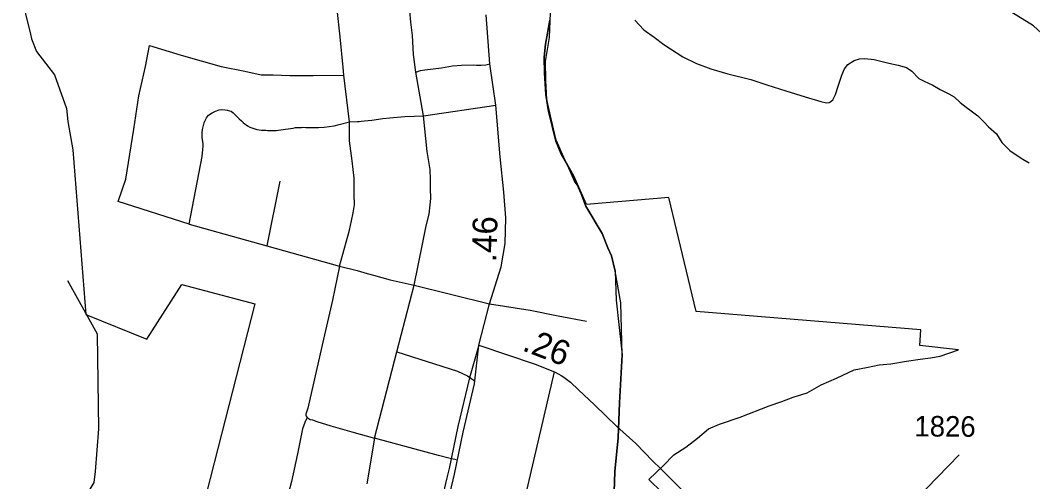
# Model space of a CAD drawing. Extents: x 2290615 to 2522933, y 819489 to 1012715.
# Drawn here: x 2463788 to 2469940, y 871525 to 874330 of the extents above; entities that cross this region are included whole.
import ezdxf

# ---------------------------------------------------------------- set-up
doc = ezdxf.new("R2010")
doc.units = 0
for name, color, linetype in [('Exist Boundary Political City Limit New', 7, 'Continuous'), ('Exist Boundary Political City Limit Old', 7, 'Continuous'), ('Exist Hydrographic Creek Single Shore', 7, 'Continuous'), ('Exist Hydrographic Misc Water Feature', 7, 'Continuous'), ('Exist Road Non-System Type 51', 7, 'Continuous'), ('Exist Road Primary US Attributed', 7, 'Continuous'), ('Exist Road Primary US Divided Attributed', 7, 'Continuous'), ('Exist Road Primary US Mileage Hundredths English Label', 7, 'Continuous'), ('Exist Road Secondary Mileage Hundredths English Label', 7, 'Continuous'), ('Exist Road Secondary Type 51 Attributed', 7, 'Continuous'), ('Exist Road Secondary Type 51 Number Label', 7, 'Continuous'), ('Exist Utilities Electrical Transmission Line', 7, 'Continuous'), ('Map Preparation Boundary City Limit Buffer Line', 7, 'Continuous')]:
    doc.layers.add(name, color=color, linetype=linetype)

msp = doc.modelspace()

# ---------------------------------------------------------------- linework, layer by layer
at = {"layer": 'Exist Boundary Political City Limit New'}
msp.add_line((2469275.7, 869928.7), (2467606.7, 871538.5), dxfattribs=at)
for points in [[(2466661.5, 874760.7), (2465444.3, 874908.9), (2465453.2, 874601.9), (2464801, 874669.2), (2464705.7, 874646.6), (2464008.2, 874491.6), (2463788.4, 874502.6), (2463851.4, 874245), (2463855.9, 874216.3), (2463887.8, 874138.8), (2463996.1, 873998), (2464069.6, 873792.3), (2464078.2, 873714.7), (2464108.1, 873541.9)], [(2467228.3, 873209.8), (2467151.8, 873383.6), (2467099.3, 873478.3), (2467044.2, 873600.9), (2467013.1, 873730.1), (2466988.3, 873847.6), (2466981.4, 873963.4), (2466980.4, 874079.4), (2467004.9, 874224.1), (2467009.5, 874374)], [(2464108.1, 873541.9), (2464186.1, 872541.4), (2464557.6, 872392.3), (2464770.6, 872723.4), (2465214.3, 872606.1), (2464875.9, 871283.4), (2464232.3, 871455)], [(2467894.3, 872559.8), (2467729.9, 873251.7), (2467228.3, 873209.8)], [(2467606.7, 871538.5), (2467693.8, 871621.8), (2467758.4, 871688.3), (2467832.7, 871734.7), (2467902.1, 871790.5), (2467970.2, 871846.3), (2468036.8, 871874.7), (2468162.6, 871917.5), (2468339, 871986.7), (2468416.1, 872012), (2468485.3, 872039), (2468569.2, 872066.6), (2468655.4, 872113.8), (2468746.6, 872155.5), (2468855.6, 872205.5), (2468930.7, 872219.1), (2469007.4, 872236.6), (2469076.8, 872242.6), (2469171.9, 872257.9), (2469255, 872271.2), (2469319.1, 872277.4), (2469376.7, 872287.9), (2469489, 872326), (2469254, 872352.4), (2469260.5, 872447.7), (2467894.3, 872559.8)]]:
    msp.add_lwpolyline(points, dxfattribs=at)
at = {"layer": 'Exist Boundary Political City Limit Old'}
msp.add_line((2469275.7, 869928.7), (2467606.7, 871538.5), dxfattribs=at)
for points in [[(2466661.5, 874760.7), (2465444.3, 874908.9), (2465453.2, 874601.9), (2464801, 874669.2), (2464705.7, 874646.6), (2464008.2, 874491.6), (2463788.4, 874502.6), (2463851.4, 874245), (2463855.9, 874216.3), (2463887.8, 874138.8), (2463996.1, 873998), (2464069.6, 873792.3), (2464078.2, 873714.7), (2464108.1, 873541.9)], [(2467228.3, 873209.8), (2467151.8, 873383.6), (2467099.3, 873478.3), (2467044.2, 873600.9), (2467013.1, 873730.1), (2466988.3, 873847.6), (2466981.4, 873963.4), (2466980.4, 874079.4), (2467004.9, 874224.1), (2467009.5, 874374)], [(2464108.1, 873541.9), (2464186.1, 872541.4), (2464557.6, 872392.3), (2464770.6, 872723.4), (2465214.3, 872606.1), (2464875.9, 871283.4), (2464232.3, 871455)], [(2467894.3, 872559.8), (2467729.9, 873251.7), (2467228.3, 873209.8)], [(2467606.7, 871538.5), (2467693.8, 871621.8), (2467758.4, 871688.3), (2467832.7, 871734.7), (2467902.1, 871790.5), (2467970.2, 871846.3), (2468036.8, 871874.7), (2468162.6, 871917.5), (2468339, 871986.7), (2468416.1, 872012), (2468485.3, 872039), (2468569.2, 872066.6), (2468655.4, 872113.8), (2468746.6, 872155.5), (2468855.6, 872205.5), (2468930.7, 872219.1), (2469007.4, 872236.6), (2469076.8, 872242.6), (2469171.9, 872257.9), (2469255, 872271.2), (2469319.1, 872277.4), (2469376.7, 872287.9), (2469489, 872326), (2469254, 872352.4), (2469260.5, 872447.7), (2467894.3, 872559.8)]]:
    msp.add_lwpolyline(points, dxfattribs=at)
at = {"layer": 'Exist Hydrographic Creek Single Shore'}
msp.add_lwpolyline([(2464199.9, 868128.6), (2464203.2, 868139.9), (2464515.9, 869218.2), (2464522, 869343.3), (2464344, 869572.5), (2463903, 870023.9), (2463841.9, 870182.2), (2463836.9, 870490.6), (2463962, 871060.4), (2464238, 871521.5), (2464245, 871587.4), (2464265.9, 871847.6), (2464256.9, 872421.8), (2464076.8, 872746)], dxfattribs=at)
at = {"layer": 'Exist Hydrographic Misc Water Feature'}
msp.add_lwpolyline([(2473355, 871966.2), (2473355, 872008.9), (2473147.9, 872420.6), (2472985.9, 872634), (2472832, 872900.3), (2472700.9, 873305.2), (2472641.9, 873312.7), (2472460, 873275.7), (2472376.9, 873233), (2471942.8, 873294), (2471559, 873288.2), (2471416.9, 873318.5), (2471189.9, 873440.5), (2470742.9, 873799.8), (2470383, 873893.4), (2469944, 874295.6), (2469658, 874474.3)], dxfattribs=at)
at = {"layer": 'Exist Road Non-System Type 51'}
for p, q in [((2466239, 873748.8), (2466192.6, 874013.4)), ((2465787.9, 873712), (2465754.2, 873995.4)), ((2466239, 873748.8), (2466678.5, 873814.5)), ((2465365.2, 873352.6), (2465287.2, 872958.8)), ((2464815.6, 873090.2), (2465287.2, 872958.8)), ((2465287.2, 872958.8), (2465727.7, 872836.1)), ((2466076.1, 872313.9), (2466182.2, 872719.1)), ((2465940.2, 871790.4), (2466076.1, 872313.9)), ((2466076.1, 872313.9), (2466444.4, 872196.6)), ((2466444.4, 872196.6), (2466505.9, 872168.3)), ((2466505.9, 872168.3), (2466545.6, 872139.8)), ((2466826.3, 871300.4), (2467034.4, 872194)), ((2465940.2, 871790.4), (2465894, 871512.2)), ((2466329, 871685.4), (2465940.2, 871790.4)), ((2466392.9, 871668.6), (2466329, 871685.4)), ((2466436.7, 871658.3), (2466392.9, 871668.6))]:
    msp.add_line(p, q, dxfattribs=at)
for points in [[(2465754.2, 873995.4), (2465751.2, 874042.2), (2465731.9, 874229.2), (2465714.3, 874394.9), (2465711.6, 874420.6)], [(2466192.6, 874013.4), (2466178.5, 874121.3), (2466173, 874199.2), (2466171, 874236.7), (2466161.4, 874318), (2466155.2, 874386.5)], [(2467522.9, 874330.8), (2467577.8, 874271.2), (2467640.2, 874226.3), (2467699.4, 874182.3), (2467813, 874107.1), (2467897, 874066.2), (2467985, 874034.2), (2468087.5, 874003), (2468226.3, 873969.4), (2468323.5, 873936.9), (2468439.9, 873899.7), (2468556.3, 873864.9), (2468651.5, 873835.8), (2468686.9, 873827.7), (2468703.9, 873829.6), (2468713.6, 873834.9), (2468725.6, 873845.7), (2468742.4, 873878.1), (2468758, 873928.5), (2468779.6, 873995.8), (2468796.4, 874034.2), (2468815.6, 874060.6), (2468854, 874084.6), (2468887.6, 874094.2), (2468918.8, 874096.6), (2468976.4, 874090.6), (2469065.2, 874069), (2469121.6, 874057), (2469172, 874042.6), (2469205.6, 874021), (2469247.7, 873975.4), (2469280.1, 873958.5), (2469332.9, 873934.5), (2469377.3, 873909.3), (2469430.1, 873882.9), (2469462.5, 873863.7), (2469498.5, 873828.8), (2469534.5, 873802.4), (2469565.7, 873779.6), (2469605.3, 873748.4), (2469642.5, 873712.4), (2469671.3, 873681.1), (2469719.3, 873640.3), (2469752.9, 873587.5), (2469791.6, 873546.4), (2469800, 873538.7), (2469833.1, 873516.1), (2469879, 873484.5), (2469917.5, 873463.5)], [(2464815.6, 873090.2), (2464382.9, 873228.9), (2464430.6, 873362.9), (2464478.4, 873667.8), (2464508.6, 873869.4), (2464548.9, 874048.4), (2464574.1, 874176.9), (2464765.6, 874116.4), (2465009.9, 874048.4), (2465153.4, 874020.7), (2465251.7, 873998), (2465324.7, 873998), (2465425.5, 873992.9), (2465569, 873992.9), (2465754.2, 873995.4)], [(2466192.6, 874013.4), (2466220.6, 874023.3), (2466246.9, 874028.3), (2466348, 874040.6), (2466415.5, 874053.3), (2466470.2, 874056.1), (2466539.6, 874058.2), (2466561, 874056.1), (2466588.7, 874056.4), (2466616.6, 874059.5), (2466642.2, 874065.7)], [(2464815.6, 873090.2), (2464892.7, 873501.7), (2464897.3, 873544.9), (2464899, 873565.3), (2464899.5, 873580.1), (2464894.4, 873614.9), (2464893.3, 873642.8), (2464896.4, 873665), (2464906.8, 873705.4), (2464910.3, 873715.6), (2464919.5, 873736), (2464932.8, 873752.5), (2464954.2, 873767.4), (2464973.9, 873776.2), (2464997.6, 873785.2), (2465013.6, 873787.2), (2465033.6, 873784.7), (2465045.7, 873783.2), (2465059.8, 873779.7), (2465070, 873776.1), (2465082.4, 873766.6), (2465111.6, 873735.8), (2465111.6, 873735.8), (2465117.9, 873730.1), (2465132.4, 873718.7), (2465142.8, 873709.1), (2465155.2, 873697.6), (2465161.4, 873693.8), (2465169.6, 873688.2), (2465183.9, 873680.7), (2465226.6, 873666.5), (2465254.8, 873661.6), (2465267.6, 873661.9), (2465280.8, 873660.7), (2465289.9, 873659.8), (2465311.1, 873658.7), (2465343.5, 873658.6), (2465399.7, 873667.2), (2465445.8, 873674.4), (2465461.7, 873677.1), (2465476.1, 873677.1), (2465496.3, 873678.2), (2465504.7, 873678.9), (2465523.9, 873677.6), (2465565.2, 873677.9), (2465600.2, 873677.9), (2465635.2, 873680), (2465696, 873687), (2465726.1, 873695.3), (2465787.9, 873712)], [(2465727.7, 872836.1), (2465767.8, 872981.6), (2465787.9, 873053.4), (2465800.2, 873110.8), (2465811.3, 873158.7), (2465818.3, 873207.6), (2465817.7, 873271.6), (2465817.7, 873369.6), (2465805.2, 873475), (2465788.2, 873596.4), (2465787.9, 873712)], [(2465787.9, 873712), (2465836.7, 873713.9), (2465847.3, 873715), (2465860.1, 873716.1), (2465879.4, 873718.3), (2465924.2, 873721.5), (2465991.5, 873732.2), (2466033.2, 873737.5), (2466124, 873745), (2466239, 873748.8)], [(2466182.2, 872719.1), (2466232.3, 872968.2), (2466254, 873080.2), (2466272.4, 873152.1), (2466279, 873208.9), (2466282.4, 873247.3), (2466280.7, 873309.2), (2466280.7, 873362.7), (2466279, 873422.9), (2466260.7, 873531.5), (2466239, 873748.8)], [(2465727.7, 872836.1), (2465686, 872628.8), (2465630.8, 872391.5), (2465555.5, 872060.8), (2465540.4, 871990.6), (2465535.3, 871971.9), (2465531.8, 871961), (2465526.8, 871948.6), (2465523.7, 871935.9), (2465523.4, 871927.8), (2465525.8, 871922.9), (2465531.2, 871916.2)], [(2465727.7, 872836.1), (2465834.7, 872809.4), (2465896.5, 872791), (2465934.9, 872781), (2466036.8, 872752.5), (2466182.2, 872719.1)], [(2466182.2, 872719.1), (2466639, 872606.5), (2466886.5, 872568.8), (2467056.6, 872533.7), (2467228.7, 872500.7)], [(2465531.2, 871916.2), (2465516.6, 871885.9), (2465503.6, 871846.1), (2465473.5, 871694), (2465436.8, 871526.8), (2465403.4, 871403.1), (2465397.8, 871388), (2465394.3, 871382.8), (2465391.6, 871377.1)], [(2465531.2, 871916.2), (2465550.6, 871904.5), (2465563.5, 871901.7), (2465589.7, 871891.7), (2465674.8, 871866), (2465802, 871829.5), (2465940.2, 871790.4)]]:
    msp.add_lwpolyline(points, dxfattribs=at)
at = {"layer": 'Exist Road Primary US Attributed'}
msp.add_lwpolyline([(2466574.8, 872356), (2466639, 872606.5), (2466709.5, 872832.1), (2466734, 872972.1), (2466738.3, 873129.3), (2466725.5, 873285.3), (2466704.1, 873500.2), (2466678.5, 873814.5), (2466642.2, 874065.7), (2466618.7, 874361.8)], dxfattribs=at)
at = {"layer": 'Exist Road Primary US Divided Attributed'}
for points in [[(2466223.9, 870776.5), (2466254, 870828.9), (2466329.1, 871160.1), (2466425.8, 871571.1), (2466479.5, 871826.7), (2466548.8, 872120.6), (2466574.8, 872356)], [(2466574.8, 872356), (2466517.2, 872155.8), (2466447.9, 871861.9), (2466394.2, 871606.3), (2466380.7, 871548.9)], [(2466380.7, 871548.9), (2466297.5, 871195.3), (2466222.4, 870864.2), (2466223.9, 870776.5)]]:
    msp.add_lwpolyline(points, dxfattribs=at)
at = {"layer": 'Exist Road Secondary Type 51 Attributed'}
for points in [[(2466574.8, 872356), (2466916.4, 872239.3), (2467034.4, 872194), (2467060, 872179.5), (2467075.6, 872170.6), (2467090.8, 872160.6), (2467130.9, 872130.1), (2467180.3, 872083.7), (2467278.3, 871993.4), (2467413.1, 871860.8), (2467527.8, 871757.1), (2467631.4, 871650.2), (2467678.1, 871606.8), (2467898.7, 871386), (2468032.3, 871253.4), (2468211.1, 871074.6), (2468570.9, 870722.5)], [(2468570.9, 870722.5), (2468968.1, 871147.7), (2469492.6, 871689.4)]]:
    msp.add_lwpolyline(points, dxfattribs=at)
at = {"layer": 'Exist Utilities Electrical Transmission Line'}
for points in [[(2467224.7, 873200.4), (2467196, 873274.7), (2467171, 873330.1), (2467156.7, 873351.2), (2467114.6, 873445.1), (2467114.6, 873445.1), (2467075.3, 873516.3), (2467041.8, 873595.6), (2467020.2, 873685.2), (2466998.5, 873774.8), (2466982.4, 873878.6), (2466973.9, 874008.3), (2466972.2, 874104.3), (2466980.5, 874184.5), (2467006.6, 874330.9)], [(2467006.6, 874330.9), (2466980.5, 874184.5), (2466972.2, 874104.3), (2466973.9, 874008.3), (2466982.4, 873878.6), (2466998.5, 873774.8), (2467020.2, 873685.2), (2467041.8, 873595.6), (2467075.3, 873516.3), (2467114.6, 873445.1), (2467114.6, 873445.1), (2467156.7, 873351.2), (2467171, 873330.1), (2467196, 873274.7), (2467224.7, 873200.4), (2467323.8, 873033.8), (2467359.3, 872947.2), (2467381.4, 872898), (2467403.2, 872804.9), (2467408.6, 872627.8), (2467446, 872296.3), (2467429.9, 872005.4), (2467420.6, 871792.9), (2467400.9, 871588), (2467393, 871341.5)], [(2466983.6, 869333.8), (2467053.3, 869518.4), (2467085.9, 869649.8), (2467143.8, 869850.3), (2467209.2, 870111.1), (2467282.6, 870370.3), (2467338.9, 870608.8), (2467350.2, 870723.3), (2467354.6, 870861.6), (2467361.8, 871028), (2467369.2, 871140.4), (2467393, 871341.5), (2467400.9, 871588), (2467420.6, 871792.9), (2467429.9, 872005.4), (2467446, 872296.3), (2467436.7, 872611.6), (2467403.2, 872804.9), (2467381.4, 872898), (2467359.3, 872947.2), (2467323.8, 873033.8), (2467224.7, 873200.4)]]:
    msp.add_lwpolyline(points, dxfattribs=at)
at = {"layer": 'Map Preparation Boundary City Limit Buffer Line'}
msp.add_line((2469275.7, 869928.7), (2467606.7, 871538.5), dxfattribs=at)
for points in [[(2466661.5, 874760.7), (2465444.3, 874908.9), (2465453.2, 874601.9), (2464801, 874669.2), (2464705.7, 874646.6), (2464008.2, 874491.6), (2463788.4, 874502.6), (2463851.4, 874245), (2463855.9, 874216.3), (2463887.8, 874138.8), (2463996.1, 873998), (2464069.6, 873792.3), (2464078.2, 873714.7), (2464108.1, 873541.9)], [(2467228.3, 873209.8), (2467151.8, 873383.6), (2467099.3, 873478.3), (2467044.2, 873600.9), (2467013.1, 873730.1), (2466988.3, 873847.6), (2466981.4, 873963.4), (2466980.4, 874079.4), (2467004.9, 874224.1), (2467009.5, 874374)], [(2464108.1, 873541.9), (2464186.1, 872541.4), (2464557.6, 872392.3), (2464770.6, 872723.4), (2465214.3, 872606.1), (2464875.9, 871283.4), (2464232.3, 871455)], [(2467894.3, 872559.8), (2467729.9, 873251.7), (2467228.3, 873209.8)], [(2467606.7, 871538.5), (2467693.8, 871621.8), (2467758.4, 871688.3), (2467832.7, 871734.7), (2467902.1, 871790.5), (2467970.2, 871846.3), (2468036.8, 871874.7), (2468162.6, 871917.5), (2468339, 871986.7), (2468416.1, 872012), (2468485.3, 872039), (2468569.2, 872066.6), (2468655.4, 872113.8), (2468746.6, 872155.5), (2468855.6, 872205.5), (2468930.7, 872219.1), (2469007.4, 872236.6), (2469076.8, 872242.6), (2469171.9, 872257.9), (2469255, 872271.2), (2469319.1, 872277.4), (2469376.7, 872287.9), (2469489, 872326), (2469254, 872352.4), (2469260.5, 872447.7), (2467894.3, 872559.8)]]:
    msp.add_lwpolyline(points, dxfattribs=at)

# ---------------------------------------------------------------- texts
at = {"layer": 'Exist Road Primary US Mileage Hundredths English Label'}
msp.add_text('.46', height=150, rotation=88.44199, dxfattribs=at).set_placement((2466680.9, 872858.3))
at = {"layer": 'Exist Road Secondary Mileage Hundredths English Label'}
msp.add_text('.26', height=150, rotation=339.00035, dxfattribs=at).set_placement((2466832.2, 872325.2))
at = {"layer": 'Exist Road Secondary Type 51 Number Label'}
msp.add_text('1826', height=125, rotation=359.58587, dxfattribs=at).set_placement((2469220.8, 871800.9))

doc.saveas('drawing.dxf')
